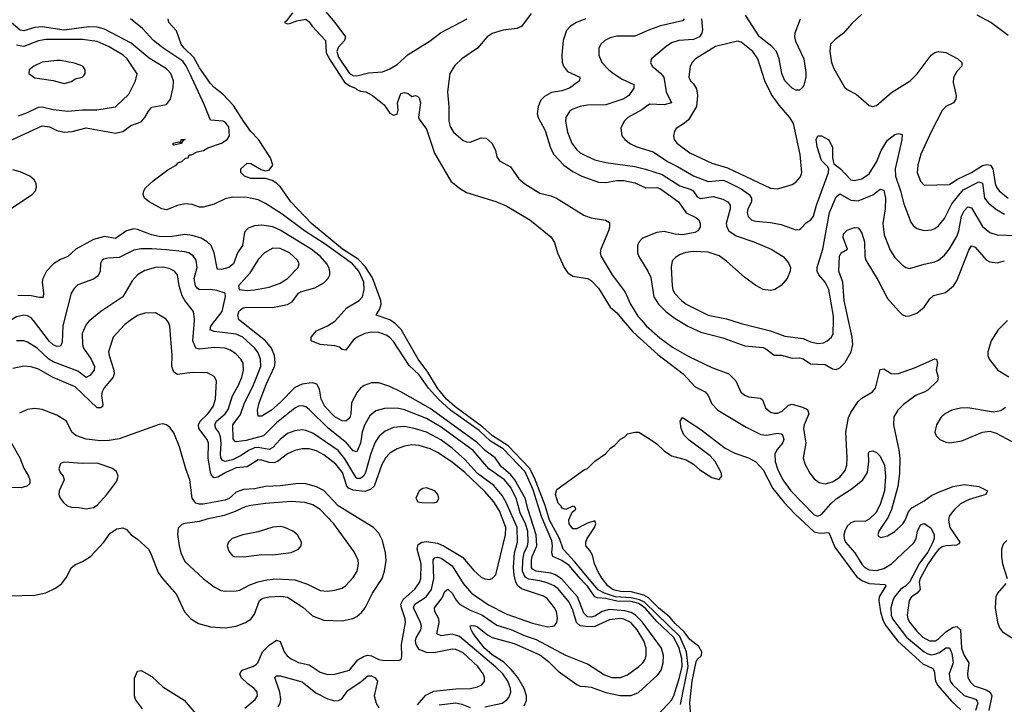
# Model space of a CAD drawing. Header units: inches. Extents: x 1834610 to 2027685, y 642842 to 774116.
# Tile 517 of 632: x 1966907 to 1972289, y 717903 to 721645. Entities that reach past the tile are written whole.
import ezdxf

# ---------------------------------------------------------------- set-up
doc = ezdxf.new("R2010")
doc.units = ezdxf.units.IN
doc.header["$MEASUREMENT"] = 0
for name, color, linetype in [('B9761', 7, 'Continuous'), ('B9762', 7, 'Continuous'), ('B9771', 7, 'Continuous'), ('B9772', 7, 'Continuous')]:
    doc.layers.add(name, color=color, linetype=linetype)

msp = doc.modelspace()

# ---------------------------------------------------------------- linework, layer by layer
at = {"layer": 'B9761', "color": 5}
for points, elevation in [([(1967510.3, 720000), (1967481, 719979), (1967418.6, 719910), (1967393, 719830), (1967395.5, 719810), (1967421.5, 719730), (1967423.1, 719710), (1967417.6, 719690), (1967367.7, 719632.3), (1967357.2, 719610), (1967354.4, 719590), (1967361, 719539), (1967360.2, 719530), (1967350, 719522.6), (1967330, 719523.4), (1967210, 719638.1), (1967090, 719689.9), (1967010, 719734), (1966970, 719747), (1966930, 719750.5), (1966870, 719737.7)], 380), ([(1967288.9, 720000), (1967270, 719978.2), (1967247.8, 719930), (1967250.1, 719870), (1967255.3, 719850), (1967296.8, 719790), (1967314.8, 719750), (1967314.3, 719730), (1967290, 719699.8), (1967270, 719689.8), (1967224, 719724), (1967090, 719774.2), (1967066.9, 719790), (1967002.3, 719850), (1966950, 719881.3), (1966930, 719889.1), (1966890, 719889.1)], 360), ([(1967149.7, 720000), (1967142, 719970), (1967138.1, 719881.9), (1967130, 719860.9), (1967110, 719859.2), (1967090, 719867.9), (1967070, 719885.8), (1966982.1, 720000)], 340), ([(1968137.8, 717882.2), (1968194.7, 717930), (1968207.4, 717950), (1968204.5, 717970), (1968187.8, 717990), (1968154.3, 718014.3), (1968118, 718050), (1968109.7, 718070), (1968116.8, 718083.2), (1968123, 718090), (1968182, 718110), (1968199.2, 718120.8), (1968209.4, 718130.6), (1968233.6, 718190), (1968270, 718226.8), (1968310, 718253.7), (1968330, 718246.3), (1968351.9, 718190), (1968368.1, 718168.1), (1968390, 718150.8), (1968430, 718131.8), (1968490, 718118.4), (1968550, 718079.5), (1968590, 718065.8), (1968630, 718068.2), (1968709.7, 718090), (1968754.8, 718145.2), (1968790, 718166.6), (1968810, 718171.3), (1968830, 718167.6), (1968870, 718147.3), (1968890, 718143.6), (1968977.5, 718142.5), (1968991.2, 718148.8), (1968995.3, 718164.7), (1968993.8, 718230), (1969015.7, 718350), (1969014.1, 718370), (1968993.5, 718430), (1968990.9, 718450), (1969003.6, 718476.4), (1969067.1, 718532.9), (1969091.6, 718568.4), (1969099.3, 718590), (1969102.2, 718670), (1969080.1, 718750), (1969084.1, 718775.9), (1969105.4, 718790), (1969130, 718793.1), (1969190, 718783.4), (1969227.9, 718767.9), (1969326.5, 718706.5), (1969390, 718633.8), (1969430, 718598.5), (1969450, 718588.5), (1969474.3, 718585.7), (1969490, 718590.3), (1969510, 718610.6), (1969562.4, 718830), (1969565, 718870), (1969530, 718959.9), (1969499.2, 719010), (1969450, 719066.2), (1969340.3, 719170), (1969270, 719226.7), (1969190, 719278.9), (1969150, 719299.3), (1969090, 719317.6), (1969050, 719320.4), (1969010, 719314.2), (1968970, 719298.7), (1968930, 719275), (1968908.1, 719251.9), (1968885.7, 719214.3), (1968844.2, 719095.8), (1968823.9, 719076.1), (1968793.1, 719066.9), (1968730, 719074.2), (1968703.9, 719083.9), (1968695, 719095), (1968671.9, 719170), (1968635.7, 719215.7), (1968570, 719266.9), (1968530, 719287.4), (1968490, 719299), (1968450, 719298.9), (1968410, 719289.4), (1968370, 719271.4), (1968315.8, 719230), (1968296.8, 719223.2), (1968270, 719224.7), (1968230, 719237.8), (1968210, 719238.5), (1968150, 719200.2), (1968090, 719194.8), (1968033.4, 719170), (1967990, 719144.3), (1967970, 719141.2), (1967964.3, 719144.3), (1967954.8, 719154.8), (1967950, 719169.7), (1967936.3, 719250), (1967939.5, 719330), (1967930.8, 719350.8), (1967886.5, 719410), (1967884, 719430), (1967893, 719450), (1967934.7, 719490), (1967964.2, 719530), (1967977.9, 719570), (1967983.1, 719670), (1967970, 719695.4), (1967933.9, 719713.9), (1967850, 719715.9), (1967770, 719704.6), (1967750, 719718.5), (1967738.9, 719750), (1967740.9, 719810), (1967727.9, 719970), (1967720.3, 719990), (1967712.6, 720000)], 380), ([(1969080.4, 717899.6), (1969127.5, 717952.5), (1969170, 717974.6), (1969290, 717987.9), (1969371, 717989), (1969410, 717998), (1969432.8, 718010), (1969447.6, 718030), (1969447.2, 718050), (1969439.9, 718070), (1969411, 718110), (1969330, 718184.6), (1969290, 718203.1), (1969270, 718204.9), (1969170, 718184.7), (1969130, 718185.5), (1969090, 718203.2), (1969073.4, 718230), (1969069.9, 718250), (1969074.4, 718265.6), (1969099.4, 718310), (1969102.7, 718330), (1969098.5, 718350), (1969059.7, 718430), (1969066.2, 718450), (1969128.9, 718491.1), (1969157, 718530), (1969169.9, 718590.1), (1969166.8, 718693.2), (1969176, 718704), (1969190, 718707.3), (1969210, 718701), (1969270, 718660.4), (1969330, 718563.7), (1969376.8, 718510), (1969470, 718446.8), (1969570, 718395.8), (1969710, 718346.2), (1969793.5, 718326.5), (1969830, 718331.7), (1969843.5, 718350), (1969846.5, 718373.5), (1969840.2, 718410), (1969830.5, 718430), (1969790, 718480.9), (1969770, 718493.2), (1969650, 718534.3), (1969629.9, 718549.9), (1969618.4, 718570), (1969609.3, 718609.3), (1969606.4, 718650), (1969612.3, 718730), (1969628.3, 718790), (1969626.2, 718870), (1969565.4, 719005.4), (1969543.7, 719043.7), (1969498.3, 719098.3), (1969410, 719164.1), (1969340.1, 719240.1), (1969270, 719302), (1969208, 719348), (1969130.2, 719389.8), (1969070.7, 719409.3), (1969010, 719421.2), (1968950, 719416.7), (1968903.7, 719396.3), (1968871.4, 719368.6), (1968850, 719336.1), (1968825.7, 719274.3), (1968797.3, 719170), (1968787.5, 719152.5), (1968770, 719137.9), (1968750, 719138), (1968743.9, 719143.9), (1968684.2, 719244.2), (1968647.9, 719290), (1968510, 719384), (1968470, 719399.9), (1968450, 719402.7), (1968410, 719398.5), (1968370, 719382.7), (1968330.1, 719350), (1968290, 719306), (1968270, 719295.3), (1968210, 719307.3), (1968190, 719304), (1968156.8, 719290), (1968117.4, 719262.6), (1968070, 719239.1), (1968030, 719229.2), (1968015.5, 719235.5), (1968006.1, 719250), (1968003.7, 719270), (1968008.5, 719330), (1968005.3, 719365.3), (1967994.9, 719390), (1967979.1, 719410), (1967972.9, 719430), (1967982.2, 719450), (1968030.4, 719490), (1968046.3, 719513.7), (1968070.6, 719589.4), (1968104.3, 719650), (1968120.7, 719690), (1968129.9, 719730), (1968128.1, 719768.1), (1968116, 719790), (1968090, 719817), (1968058.4, 719838.4), (1968030, 719849.3), (1967970, 719853.7), (1967890, 719844.3), (1967869.9, 719849.9), (1967853.2, 719890), (1967862.1, 720000)], 360), ([(1970000, 718328), (1969970, 718332.3), (1969950, 718350.6), (1969930, 718417.4), (1969910, 718460.5), (1969850, 718535), (1969828.4, 718550), (1969790, 718566), (1969750, 718577.7), (1969690, 718586.7), (1969670, 718598.7), (1969655.8, 718630), (1969657.4, 718690), (1969663.5, 718730), (1969681.8, 718770), (1969686.1, 718790), (1969685, 718850), (1969671.6, 718890), (1969642.9, 718950), (1969620.3, 719030), (1969590.5, 719090), (1969556.6, 719130), (1969470.4, 719190), (1969385.8, 719290), (1969210, 719417.7), (1969130, 719464.9), (1969010, 719512.7), (1968970, 719521.9), (1968900.2, 719519.8), (1968853.1, 719506.9), (1968820.1, 719479.9), (1968790.8, 719429.2), (1968779.5, 719390), (1968770, 719329.7), (1968750, 719282.5), (1968730, 719289.1), (1968692.8, 719332.8), (1968594.9, 719410), (1968490, 719514.7), (1968470, 719528.5), (1968450, 719533.7), (1968430, 719531.7), (1968410, 719521.1), (1968310, 719440.6), (1968238.8, 719370), (1968145.5, 719345.5), (1968090, 719338.1), (1968082, 719342), (1968074.1, 719354.1), (1968072.5, 719430), (1968113.6, 719486.4), (1968136.4, 719550), (1968180.7, 719639.3), (1968224, 719750), (1968222.3, 719790), (1968210, 719823.5), (1968191.5, 719850), (1968127, 719910), (1968090, 719926.5), (1967970, 719940.5), (1967948.1, 719950), (1967950.7, 719970), (1967974.4, 720000)], 340), ([(1970000, 718391.5), (1969990, 718401.3), (1969955.2, 718490), (1969870, 718587.2), (1969835.7, 718610), (1969810, 718619.6), (1969730, 718630), (1969710, 718640.7), (1969704.9, 718650), (1969704.5, 718690), (1969708.2, 718710), (1969733.6, 718770), (1969730.1, 718830), (1969685.4, 718965.4), (1969670, 719028.8), (1969614.2, 719130), (1969590, 719159.1), (1969540.8, 719200.8), (1969506.4, 719250), (1969450.6, 719290.6), (1969410, 719332.9), (1969150, 719519.5), (1968990, 719610.9), (1968930, 719639.9), (1968870, 719659.2), (1968830, 719659.1), (1968790, 719645.3), (1968770, 719631.6), (1968750.6, 719609.4), (1968721.3, 719550), (1968717.5, 719490), (1968711.8, 719468.2), (1968690, 719449.8), (1968670, 719452.4), (1968630, 719474.6), (1968574.9, 719530), (1968555.2, 719570), (1968546.1, 719626.1), (1968531.8, 719651.8), (1968510, 719659.4), (1968490, 719658.8), (1968450, 719652.6), (1968410, 719634.8), (1968330, 719552.1), (1968282.5, 719510), (1968230, 719478.2), (1968210, 719478.4), (1968206.2, 719510), (1968216.6, 719550), (1968254.1, 719650), (1968298.8, 719750), (1968303.4, 719770), (1968300.1, 719810), (1968284, 719850), (1968249.9, 719890), (1968109.3, 720000)], 320), ([(1970000, 718559.1), (1969969.7, 718589.7), (1969910, 718662.5), (1969870, 718689.5), (1969820.3, 718710), (1969815.1, 718730), (1969819.5, 718770), (1969816, 718796), (1969759, 718930), (1969714.3, 719074.3), (1969670, 719172.7), (1969550, 719298.6), (1969481, 719341), (1969419.1, 719399.1), (1969261.8, 719510), (1969195.3, 719570), (1969142.2, 719630), (1969090, 719703.5), (1969035.1, 719755.1), (1968950, 719885.9), (1968930, 719907.3), (1968910, 719920.4), (1968870, 719935.9), (1968830, 719937.1), (1968793.4, 719930), (1968751, 719910), (1968730, 719892.5), (1968690, 719837.8), (1968670, 719842.7), (1968654.6, 719854.6), (1968630, 719862.8), (1968549.6, 719870), (1968499.6, 719890), (1968499.7, 719910), (1968530, 719944.1), (1968590, 719971.1), (1968630, 719996.6), (1968633, 720000)], 280), ([(1970000, 718611.4), (1969941.6, 718681.6), (1969876.7, 718750), (1969857.7, 718810), (1969803.1, 718910), (1969778.8, 718990), (1969721.6, 719141.6), (1969692.9, 719192.9), (1969576.1, 719316.1), (1969491.6, 719370), (1969438.1, 719418.1), (1969285.9, 719530), (1969240.5, 719570), (1969191, 719630), (1969138, 719718), (1969085.1, 719790), (1968991.8, 719951.8), (1968961.6, 719981.6), (1968935.3, 720000)], 260), ([(1966850, 718496.1), (1966990, 718500.2), (1967050, 718513.1), (1967101.8, 718538.2), (1967136.8, 718563.2), (1967162.5, 718597.5), (1967190, 718650.5), (1967212.2, 718667.8), (1967250, 718683.2), (1967293.5, 718710), (1967367.2, 718790), (1967401.2, 718838.8), (1967437.9, 718862.1), (1967470, 718867.9), (1967490, 718858.7), (1967516.5, 718830), (1967550, 718806), (1967610.2, 718750), (1967622.2, 718730), (1967664.1, 718624.1), (1967687.9, 718590), (1967763.2, 718503.2), (1967808, 718408), (1967842, 718370), (1967884.4, 718344.4), (1967950, 718326), (1968030, 718320.2), (1968090, 718329.4), (1968142, 718350), (1968170, 718368.5), (1968190, 718395.2), (1968217, 718470), (1968236.7, 718483.3), (1968270.3, 718489.7), (1968333.6, 718493.6), (1968370, 718488.6), (1968454.8, 718434.8), (1968506.9, 718386.9), (1968570, 718362.5), (1968670, 718359), (1968728.1, 718371.9), (1968750, 718382.3), (1968775.6, 718404.4), (1968796, 718430), (1968835.2, 718510), (1968888, 718590), (1968901.7, 718630), (1968909.2, 718689.2), (1968906.6, 718730), (1968890, 718797.6), (1968870, 718839.1), (1968841, 718870), (1968647.5, 718987.5), (1968570, 719070.9), (1968530, 719091.4), (1968470, 719107.9), (1968430, 719110.4), (1968330, 719096.3), (1968250, 719093.8), (1968190, 719081.4), (1968130, 719076.6), (1968090, 719062.9), (1968051.7, 719028.3), (1968030, 719018.1), (1967910, 718996.7), (1967890, 718996), (1967870, 719002.5), (1967849.5, 719030), (1967837.4, 719130), (1967814.3, 719190), (1967780.5, 719310), (1967750, 719387.1), (1967730, 719414.5), (1967710, 719430.9), (1967690, 719435.5), (1967670, 719431.6), (1967450, 719353.2), (1967395.6, 719344.4), (1967350, 719342.5), (1967270, 719352.1), (1967213, 719373), (1967191, 719391), (1967162.8, 719450), (1967110, 719482.8), (1967030, 719513.9), (1966990, 719519), (1966950, 719513.7), (1966905.9, 719494.1)], 420), ([(1966861.6, 719330), (1966907, 719250), (1966930, 719194), (1966955.3, 719150), (1966962, 719130), (1966961.4, 719110), (1966945.7, 719094.3), (1966914.8, 719085.2), (1966810, 719088.4)], 420), ([(1970000, 718887.7), (1969950, 718862.7), (1969930, 718862.7), (1969910, 718888.7), (1969909.2, 718910.8), (1969927.3, 718952.7), (1969946, 718970), (1969942, 718982), (1969930, 718986), (1969892, 718968), (1969870, 718975.3), (1969866.2, 718986.2), (1969850, 719002.7), (1969836, 719050), (1969843.2, 719076.8), (1969994.6, 719185.4), (1970000, 719187.7)], 240), ([(1969450, 717888.5), (1969543.5, 717910), (1969570, 717927.9), (1969579.7, 717940.3), (1969590.9, 717970), (1969589.9, 717990), (1969575.8, 718030), (1969546.9, 718070), (1969510, 718105.6), (1969310, 718273.5), (1969270, 718286.5), (1969210, 718278.1), (1969187.7, 718287.7), (1969199.5, 718350), (1969198.1, 718370), (1969176.3, 718410), (1969173.3, 718430), (1969215.4, 718484.6), (1969230, 718519), (1969247.8, 718532.2), (1969270, 718510.2), (1969292, 718472), (1969311.1, 718451.1), (1969370, 718418.4), (1969432.2, 718392.2), (1969515.5, 718335.5), (1969591.1, 718311.1), (1969670, 718276.5), (1969730, 718256.4), (1969890, 718170.8), (1970000, 718128.4)], 340), ([(1969665.1, 717894.9), (1969677, 717923), (1969676.6, 717950), (1969664.1, 717990), (1969630, 718049), (1969593.4, 718093.4), (1969552.7, 718132.7), (1969490, 718173.2), (1969447, 718210), (1969386.1, 718290), (1969374.5, 718310), (1969370, 718331.5), (1969390, 718333.6), (1969410, 718325.8), (1969463.2, 718283.2), (1969490, 718268), (1969610, 718235.3), (1969750, 718172.9), (1969796.5, 718136.5), (1969850, 718083.6), (1969951.4, 718011.4), (1969970, 718003), (1970000, 717999.6)], 320), ([(1967578.8, 717878.9), (1967539.8, 717930), (1967534, 717950), (1967533.7, 718046.3), (1967550, 718084.9), (1967570, 718087), (1967630, 718055.9), (1967690, 717998), (1967806.5, 717926.5), (1967870, 717850.6)], 380), ([(1968320.2, 717890), (1968330.9, 717910), (1968333.9, 717930), (1968327.9, 717970), (1968301.1, 718050), (1968310, 718059.5), (1968330, 718059), (1968450, 718026), (1968525.4, 717965.4), (1968590, 717932.3), (1968630, 717921.4), (1968650, 717923.2), (1968666.8, 717933.1), (1968701.1, 717978.9), (1968772.7, 718027.3), (1968810, 718059), (1968830, 718058.1), (1968850, 718047.1), (1968862.5, 718030), (1968845.1, 717950), (1968854.5, 717910), (1968870, 717883.2)], 360), ([(1969199, 717901), (1969290, 717910.4), (1969324.1, 717904.1), (1969370, 717886)], 340)]:
    msp.add_lwpolyline(points, dxfattribs=dict(at, elevation=elevation))
for points, elevation in [([(1967150, 719226), (1967130, 719219), (1967120.5, 719190), (1967128, 719170), (1967144.9, 719150), (1967150.5, 719130), (1967122, 719070), (1967120.4, 719050), (1967128.2, 719030), (1967145.8, 719005.8), (1967167.1, 718987.1), (1967190, 718980.5), (1967230, 718979.3), (1967270, 718972), (1967310, 718979), (1967330, 718991.7), (1967382.6, 719050), (1967437.7, 719122.3), (1967445.1, 719150), (1967436.1, 719176.1), (1967410, 719194.3), (1967330, 719221), (1967250, 719219.8)], 440), ([(1969130, 719086.2), (1969110, 719082.7), (1969090.4, 719070), (1969072.7, 719030), (1969082.8, 719010), (1969105.1, 719005.1), (1969170, 719004.6), (1969189.6, 719010.4), (1969198.4, 719030), (1969192.8, 719050), (1969176.9, 719070)], 420), ([(1968390, 719011.9), (1968250, 719001), (1968170, 718989.9), (1968138.4, 718981.6), (1968084.1, 718955.9), (1968024.3, 718935.7), (1967930, 718915.4), (1967890, 718902.1), (1967808.7, 718891.3), (1967793.7, 718886.3), (1967773.7, 718866.3), (1967768.9, 718831.1), (1967778.2, 718770), (1967788.4, 718730), (1967810, 718684.2), (1967910, 718591.1), (1967970, 718544.6), (1968005.9, 718525.9), (1968030, 718521.2), (1968090, 718522.3), (1968110, 718527.3), (1968164.5, 718555.5), (1968210, 718572), (1968257.1, 718582.9), (1968310, 718587.9), (1968410, 718582.7), (1968479.3, 718559.3), (1968550, 718525.2), (1968590, 718521.1), (1968630, 718526.2), (1968670, 718538.3), (1968687.6, 718550), (1968730, 718595.3), (1968750.8, 718630), (1968758.8, 718670), (1968756.5, 718690), (1968735.6, 718735.6), (1968624, 718890), (1968550, 718967.9), (1968510, 718993.5), (1968465.9, 719005.9)], 440), ([(1968330, 718874.6), (1968290, 718871.6), (1968210, 718844.8), (1968126.8, 718830), (1968068.4, 718810), (1968048.4, 718790), (1968040.3, 718770), (1968050, 718739.1), (1968070, 718714.4), (1968078.8, 718710), (1968130, 718708.1), (1968230, 718721.6), (1968290, 718719.2), (1968390, 718732.2), (1968430, 718750.7), (1968444.5, 718770), (1968447, 718790), (1968425.1, 718830), (1968399.6, 718850), (1968356, 718870)], 460)]:
    msp.add_lwpolyline(points, close=True, dxfattribs=dict(at, elevation=elevation))
at = {"layer": 'B9762', "color": 5}
for points, elevation in [([(1968397.3, 721682.7), (1968363.6, 721636.4), (1968354, 721630), (1968370, 721622), (1968383.6, 721623.6), (1968421.2, 721638.8), (1968470, 721646.8), (1968490, 721633.4), (1968505.5, 721610), (1968577.8, 721530), (1968582.9, 721462.9), (1968603.3, 721423.2), (1968682.4, 721302.4), (1968710, 721282.5), (1968743, 721270), (1968750, 721263), (1968770, 721254), (1968798, 721250), (1968835.5, 721230), (1968899.9, 721179.9), (1968930, 721133.4), (1968950, 721122), (1968970.9, 721129.1), (1968975.6, 721150), (1968971.5, 721190), (1968990, 721241), (1969010, 721246.8), (1969030, 721240.7), (1969050, 721224.9), (1969070, 721230.8), (1969084, 721224), (1969090, 721218), (1969097, 721190), (1969087.3, 721112.7), (1969090, 721101), (1969130, 721045.7), (1969174.9, 720914.9), (1969262.6, 720762.6), (1969310, 720723.1), (1969350, 720699.5), (1969510, 720650.3), (1969570, 720624.9), (1969694.9, 720550), (1969810, 720457.3), (1969830, 720426), (1969846.4, 720370), (1969883.1, 720290), (1969902, 720262), (1969930, 720243.1), (1970000, 720231.9)], 260), ([(1968570, 721700.5), (1968629.5, 721629.5), (1968686.9, 721550), (1968682.5, 721530), (1968647.2, 721492.8), (1968639.9, 721470), (1968650, 721439.7), (1968710, 721350.1), (1968730, 721338.8), (1968750, 721338.5), (1968813.6, 721353.6), (1968890, 721360.4), (1968930, 721375.4), (1968970, 721399.8), (1969030, 721455), (1969150, 721528.2), (1969207.9, 721572.1), (1969353.3, 721650)], 280), ([(1966770, 720946.9), (1967030, 721065), (1967070, 721058.8), (1967110, 721038.7), (1967150, 721030.7), (1967194.1, 721034.1), (1967270, 721053.9), (1967430, 721024.3), (1967470, 721033.7), (1967514.2, 721065.8), (1967570, 721086.2), (1967590, 721109.1), (1967610, 721144.7), (1967630, 721166), (1967710, 721180.3), (1967730.7, 721210), (1967746.1, 721273.9), (1967746.9, 721310), (1967733.7, 721350), (1967710, 721375.2), (1967615, 721435), (1967517, 721516.9), (1967370, 721592.4), (1967330, 721603.4), (1967284.6, 721604.6), (1967150, 721587.9), (1967030, 721605.9), (1966990, 721602), (1966930, 721583.1), (1966910, 721587.1), (1966850, 721638.9)], 320), ([(1968633, 720000), (1968694.3, 720070), (1968762.2, 720110), (1968781.2, 720130), (1968790.3, 720169.7), (1968787.5, 720210), (1968760.5, 720270), (1968726.6, 720310), (1968577.2, 720417.2), (1968463.4, 720490), (1968341.9, 720581.9), (1968250, 720640.7), (1968210, 720660.8), (1968150, 720672.1), (1968070, 720675.1), (1968030, 720666.4), (1967970, 720635.8), (1967910, 720619.9), (1967890, 720619.2), (1967850, 720634.7), (1967810, 720638.4), (1967770, 720629), (1967710, 720605.3), (1967684.5, 720610), (1967614, 720650), (1967588.9, 720670), (1967581.6, 720690), (1967585.8, 720710), (1967595.2, 720724.8), (1967636.1, 720763.9), (1967716.6, 720823.4), (1967761.2, 720850), (1967775.3, 720864.7), (1967793.2, 720870), (1967813, 720887), (1967828, 720890), (1967834, 720906), (1967846, 720906), (1967877.2, 720922.8), (1967912.3, 720930), (1967935.3, 720944.7), (1968009.4, 720970), (1968041, 720990), (1968054.3, 721010), (1968050, 721059.6), (1968030, 721083.9), (1968018.4, 721090), (1967950, 721095.4), (1967917.2, 721177.2), (1967836, 721350), (1967814.6, 721394.6), (1967798.1, 721418.1), (1967689.9, 721490), (1967639.1, 721530), (1967577.3, 721597.3), (1967512.3, 721650)], 280), ([(1968935.3, 720000), (1968930, 720003.7), (1968854.5, 720030), (1968876, 720064), (1968882.3, 720090), (1968880.1, 720110), (1968834.5, 720234.4), (1968796.1, 720296.1), (1968756.3, 720336.3), (1968671.1, 720390), (1968501.2, 720530), (1968389.6, 720650), (1968330, 720733.2), (1968311.4, 720751.4), (1968286.6, 720766.6), (1968250, 720777), (1968170, 720775.8), (1968135.1, 720790), (1968116, 720810), (1968116, 720830), (1968150, 720860.5), (1968170, 720858.4), (1968226.6, 720826.6), (1968250, 720818.4), (1968270, 720823), (1968289.6, 720850), (1968277.6, 720890), (1968213, 720990), (1968170, 721033.3), (1968130, 721089.7), (1968076, 721176), (1968017.2, 721237.2), (1967970, 721274), (1967950, 721295.6), (1967890, 721381.3), (1967858.8, 721438.8), (1967804, 721490), (1967789.7, 721510), (1967763.1, 721583.1), (1967722, 721630), (1967718, 721650)], 260), ([(1969701.8, 721678.2), (1969650, 721608.2), (1969623.7, 721596.3), (1969550, 721586.5), (1969490, 721569.9), (1969462.5, 721550), (1969410, 721489.8), (1969323.6, 721430), (1969286.2, 721393.8), (1969258.8, 721350), (1969244.6, 721250), (1969253.1, 721170), (1969252.8, 721090), (1969260.5, 721060.5), (1969278.3, 721030), (1969330, 720985.2), (1969350, 720976.5), (1969370, 720974.9), (1969430, 720998.3), (1969456.7, 720996.7), (1969490, 720968), (1969506.9, 720930), (1969515.8, 720895.8), (1969530, 720874), (1969590, 720839.6), (1969635.5, 720775.5), (1969667.3, 720747.3), (1969750, 720696.8), (1969810, 720682.3), (1969840.7, 720670), (1969990, 720576.4), (1970000, 720572.7)], 280), ([(1970000, 721650.1), (1969950.3, 721630), (1969917.6, 721610), (1969895.4, 721584.6), (1969877.6, 721530), (1969870.2, 721450.2), (1969872.9, 721412.9), (1969880.2, 721390), (1969902, 721362), (1969968, 721330), (1969966.7, 721310), (1969912.6, 721270), (1969870, 721256.4), (1969813.2, 721246.8), (1969775, 721225), (1969755.6, 721204.4), (1969740.2, 721170), (1969735.3, 721130), (1969740.1, 721110), (1969779, 721039), (1969805.9, 720950), (1969825.1, 720910), (1969880.5, 720850), (1969930, 720815.5), (1969979.6, 720790), (1970000, 720782.6)], 320), ([(1966900.4, 721119.6), (1966950, 721136.6), (1967010, 721166.2), (1967030, 721167.7), (1967090, 721153.4), (1967170, 721144.5), (1967250, 721152.5), (1967328.9, 721151.1), (1967430, 721167.9), (1967502.5, 721237.5), (1967539.9, 721310), (1967548.8, 721348.8), (1967494, 721430), (1967473, 721450), (1967395.9, 721495.9), (1967330, 721525.5), (1967250, 721535.7), (1967050, 721536), (1967010, 721528.5), (1966930, 721498.9), (1966890, 721505.2)], 340), ([(1970000, 721175.2), (1969970, 721170.6), (1969930, 721156.1), (1969914.3, 721145.7), (1969892.4, 721110), (1969890.2, 721089.8), (1969900.5, 721030), (1969925.5, 720970), (1969950, 720934.4), (1969970, 720917.7), (1970000, 720903.1)], 340), ([(1966614.9, 720450), (1966974.5, 720690), (1966992.5, 720710), (1966998.5, 720730), (1966996.8, 720750), (1966986.4, 720770), (1966962.2, 720790), (1966910, 720813.7), (1966870, 720823.6)], 320), ([(1968109.3, 720000), (1968104.1, 720004.1), (1968099.4, 720030), (1968106.6, 720053.4), (1968128.3, 720070), (1968147.1, 720072.9), (1968288.9, 720071.1), (1968370, 720087.3), (1968396.5, 720103.5), (1968429.9, 720150), (1968442.3, 720157.7), (1968520.7, 720179.3), (1968570, 720206.3), (1968591.7, 720228.3), (1968601.6, 720250), (1968602.6, 720270), (1968596.6, 720290), (1968585.5, 720310), (1968551.6, 720350), (1968499.2, 720390), (1968330, 720493.4), (1968290, 720512.1), (1968230, 720522.2), (1968190, 720517.9), (1968155.4, 720504.6), (1968135.9, 720484.1), (1968124.7, 720410), (1968097.5, 720370), (1968074.6, 720310), (1968050, 720289.9), (1968010, 720278.4), (1967990, 720281.3), (1967986.3, 720286.3), (1967970, 720371.3), (1967952.7, 720410), (1967931.9, 720430), (1967898.4, 720450), (1967850, 720465.7), (1967810, 720470.9), (1967730, 720457.4), (1967670, 720459.1), (1967628.1, 720468.1), (1967550, 720498), (1967530, 720501.6), (1967490, 720489.9), (1967430, 720448.9), (1967370, 720460.4), (1967310, 720443.4), (1967213.5, 720390), (1967170.1, 720349.9), (1967130, 720334.7), (1967092.4, 720310), (1967053.7, 720270), (1967034.1, 720230), (1967029.5, 720210), (1967037.5, 720150), (1967034.2, 720125.8), (1967014.4, 720125.6), (1966970, 720135.6), (1966897.4, 720137.4)], 320), ([(1967974.4, 720000), (1968013.8, 720050), (1968031.7, 720131.7), (1968029.8, 720149.8), (1967985.2, 720165.2), (1967950, 720169.4), (1967890, 720167.8), (1967876.7, 720176.7), (1967868.1, 720190), (1967860.5, 720230), (1967876.2, 720290), (1967871.1, 720330), (1967854.8, 720354.8), (1967829.9, 720369.9), (1967810, 720375.8), (1967710, 720387.1), (1967630, 720393), (1967568.1, 720391.9), (1967530, 720385.6), (1967450, 720344.5), (1967390, 720341.4), (1967365, 720335), (1967357, 720330), (1967348.2, 720311.8), (1967347.2, 720270), (1967335, 720245), (1967310, 720226.6), (1967225.3, 720194.7), (1967204.3, 720175.7), (1967188.2, 720150), (1967149.7, 720000)], 340), ([(1967862.1, 720000), (1967862.9, 720010), (1967857, 720050), (1967809.5, 720109.5), (1967795.3, 720135.3), (1967779.3, 720190), (1967768.9, 720250), (1967753.5, 720270), (1967724.3, 720284.3), (1967690, 720291.2), (1967650, 720289.8), (1967590, 720273), (1967550, 720250.8), (1967522.5, 720217.5), (1967470, 720129.8), (1967350, 720049.8), (1967290, 720001.2), (1967288.9, 720000)], 360), ([(1966982.1, 720000), (1966970, 720015.8), (1966950, 720026.6), (1966930, 720029.3), (1966890, 720021.2), (1966857.3, 720000)], 340), ([(1967712.6, 720000), (1967707.1, 720007.1), (1967650, 720043.1), (1967590, 720039.9), (1967550, 720028.4), (1967510.3, 720000)], 380)]:
    msp.add_lwpolyline(points, dxfattribs=dict(at, elevation=elevation))
for points, elevation in [([(1967130, 721422), (1967110, 721421.3), (1967030, 721412.1), (1966984, 721390), (1966959.1, 721370), (1966956.3, 721350), (1966990, 721327.2), (1967090, 721311.8), (1967150, 721296.2), (1967190, 721306.3), (1967210, 721320.5), (1967248, 721330), (1967258.6, 721341.4), (1967264, 721350), (1967264, 721370), (1967251.4, 721391.4), (1967206.6, 721406.6)], 360), ([(1967750, 720958), (1967744, 720964), (1967745.2, 720970), (1967752.3, 720972.3), (1967776.9, 720976.9), (1967787.3, 720972.7), (1967789, 720990), (1967812, 720990), (1967798, 720982), (1967790, 720968)], 280), ([(1968290, 720395.5), (1968244.2, 720370), (1968210, 720334.3), (1968163.4, 720256.6), (1968103.7, 720190), (1968106.8, 720170), (1968150, 720165.2), (1968190, 720168.8), (1968270, 720182.7), (1968330, 720204), (1968370, 720229.3), (1968428.3, 720290), (1968434, 720310), (1968425.1, 720330), (1968380.9, 720370), (1968330, 720393.2)], 340)]:
    msp.add_lwpolyline(points, close=True, dxfattribs=dict(at, elevation=elevation))
at = {"layer": 'B9771', "color": 5}
for points, elevation in [([(1970206.1, 720000), (1970259, 719939), (1970394.5, 719814.5), (1970533.8, 719710), (1970598.5, 719638.5), (1970654.3, 719610), (1970669.2, 719590), (1970690, 719545.2), (1970722.4, 719510), (1970878.4, 719418.4), (1970957.9, 719377.9), (1970990, 719373.1), (1971050, 719384), (1971070, 719381.3), (1971076.1, 719376.1), (1971083.8, 719350), (1971076.1, 719330), (1971046, 719294), (1971035.2, 719270), (1971036.2, 719230), (1971049.3, 719190), (1971078, 719130), (1971121.8, 719070), (1971250, 718938.4), (1971270, 718931.4), (1971290, 718940.8), (1971340.6, 718999.4), (1971370, 719026.3), (1971457.9, 719082.1), (1971515.7, 719130), (1971540.3, 719170), (1971547.7, 719230), (1971546, 719274), (1971550, 719284.7), (1971570, 719287.7), (1971590, 719279.3), (1971610, 719259.3), (1971634.1, 719210), (1971639.8, 719150), (1971634.1, 719070), (1971610, 718995.2), (1971585.9, 718950), (1971550, 718914.1), (1971530, 718904.6), (1971470, 718902.3), (1971450, 718894.8), (1971430, 718875.7), (1971416.6, 718850), (1971412, 718830), (1971413.3, 718810), (1971421.2, 718790), (1971472.4, 718730), (1971510, 718669.4), (1971527.1, 718650), (1971550, 718638.8), (1971590, 718635.2), (1971630, 718646), (1971671.4, 718670), (1971794.4, 718785.6), (1971806.7, 718810), (1971813.9, 718850), (1971830, 718883.2), (1971850, 718892), (1971887, 718867), (1971905.9, 718830), (1971905.9, 718810), (1971898.6, 718790), (1971870, 718733.8), (1971825.7, 718674.3), (1971770, 718570.8), (1971750.1, 718550), (1971720.7, 718530), (1971688.8, 718490), (1971678.8, 718470), (1971669.4, 718430), (1971670.8, 718390), (1971678.2, 718370), (1971754, 718270), (1971850, 718190.1), (1971870, 718178.8), (1971890, 718174), (1971910, 718176.2), (1971934.6, 718185.4), (1971970, 718211.2), (1971990, 718212.4), (1972001.2, 718181.2), (1972009.6, 718130.3), (1971988, 718070), (1971993, 718030), (1972007.5, 718010), (1972070, 717950.5), (1972130.6, 717930.6), (1972139.7, 717919.7), (1972143.9, 717910), (1972131.7, 717870)], 260), ([(1970307, 720000), (1970331.7, 719971.7), (1970406.1, 719906.1), (1970475.1, 719855.1), (1970564, 719804), (1970690, 719744.2), (1970782.3, 719710), (1970821.8, 719670), (1970849.1, 719609.1), (1970870, 719592.8), (1970890, 719584.1), (1970956.5, 719576.5), (1970967.1, 719567.1), (1970982.9, 719522.9), (1971010, 719499), (1971030, 719493.5), (1971050, 719494.4), (1971074.2, 719505.7), (1971110, 719538.5), (1971130, 719543.5), (1971186.6, 719526.6), (1971213.7, 719513.7), (1971219.8, 719490), (1971195.3, 719430), (1971191.6, 719410), (1971203.6, 719330), (1971189.2, 719249.2), (1971197.8, 719217.8), (1971226.6, 719166.6), (1971250, 719135.8), (1971276, 719116), (1971310, 719108.4), (1971350, 719118.6), (1971390, 719144.6), (1971419.2, 719180.8), (1971428.7, 719210), (1971430.4, 719249.6), (1971422.6, 719390), (1971437.1, 719470), (1971450, 719498.7), (1971490, 719558.5), (1971510, 719576), (1971568.7, 719610), (1971584.8, 719630), (1971610, 719732), (1971630, 719737.3), (1971670, 719711.7), (1971690, 719708.5), (1971710, 719711.7), (1971798.2, 719741.8), (1971910, 719791.8), (1971918, 719790), (1971923.8, 719770), (1971915.6, 719730), (1971927.6, 719690), (1971922.8, 719670), (1971870, 719620.6), (1971850, 719608.3), (1971807.3, 719592.7), (1971737.7, 719542.3), (1971706.2, 719510), (1971685.7, 719474.3), (1971683.2, 719430), (1971712.5, 719292.5), (1971717, 719250), (1971715.7, 719164.3), (1971707.5, 719092.5), (1971673.1, 718966.9), (1971653.6, 718926.4), (1971603.6, 718850), (1971598, 718830), (1971601.7, 718821.7), (1971614.4, 718814.4), (1971650, 718824), (1971690, 718846.7), (1971735, 718890), (1971747.8, 718910), (1971764.8, 718955.2), (1971783, 718977), (1971850, 719015.1), (1971890, 719044.3), (1971930, 719063), (1972010, 719093.2), (1972070, 719104), (1972150, 719093.7), (1972196.3, 719070), (1972187.3, 719050), (1972096.8, 719023.2), (1972050, 718998.9), (1972014.2, 718965.8), (1971988, 718932), (1971982.9, 718910), (1971990.6, 718870), (1972045, 718790), (1972040, 718780), (1972028, 718772), (1971970.4, 718769.7), (1971950, 718764.1), (1971930, 718749.5), (1971910, 718724.2), (1971872.7, 718670), (1971828.7, 718590), (1971824.2, 718570), (1971828.6, 718530), (1971812.2, 718510), (1971780.7, 718490), (1971769.7, 718470.3), (1971757.1, 718390), (1971761.7, 718370), (1971773.3, 718350), (1971810, 718302.7), (1971842.7, 718270), (1971879.5, 718250), (1971912.2, 718250), (1971930, 718261.1), (1971970, 718299.9), (1972010, 718324.6), (1972030, 718327.9), (1972048.9, 718310), (1972054.3, 718210), (1972069.3, 718170), (1972094.9, 718130), (1972087.5, 718070), (1972090.1, 718050), (1972104.2, 718024.2), (1972124.3, 718004.3), (1972190, 717982.4), (1972212, 717970), (1972221.2, 717950), (1972203.6, 717870)], 280), ([(1970508.5, 720000), (1970558.6, 719970), (1970630, 719936.6), (1970750, 719905.3), (1970870, 719862.2), (1970970, 719853.5), (1970986.2, 719846.2), (1971030, 719811.9), (1971070.5, 719810.5), (1971130, 719794), (1971170, 719795.8), (1971190, 719790.7), (1971230, 719763.2), (1971310, 719760.4), (1971350, 719737.1), (1971370, 719732.1), (1971390, 719741.1), (1971416.3, 719770), (1971451.2, 719828.8), (1971460.9, 719870), (1971456.6, 719910), (1971436.9, 720000)], 320), ([(1970799.1, 720000), (1970850, 719983.5), (1971010, 719944.8), (1971090, 719914.1), (1971190, 719902.3), (1971230, 719883.1), (1971270, 719874), (1971301, 719879), (1971321.3, 719890), (1971343.5, 719910), (1971353.6, 719930), (1971354.7, 720000)], 340), ([(1972306.5, 720000), (1972254.9, 719950), (1972217.4, 719890), (1972199.5, 719830), (1972199.4, 719810), (1972207, 719790), (1972253.8, 719730), (1972312.8, 719692.8)], 320), ([(1972295, 719524.9), (1972270, 719506.6), (1972230, 719499.7), (1972090, 719523.1), (1972050, 719521.5), (1972002.4, 719510), (1971964.2, 719490), (1971941.5, 719470), (1971918, 719430), (1971909.1, 719390), (1971916, 719370), (1971936.4, 719350), (1971970, 719334.9), (1971990, 719332.4), (1972056.9, 719343.1), (1972170, 719390.3), (1972210, 719396.4), (1972244.9, 719384.9), (1972330, 719339.6)], 320), ([(1970000, 719187.7), (1970010, 719192), (1970050, 719232), (1970108.4, 719271.6), (1970136.4, 719303.6), (1970160.4, 719319.6), (1970190, 719352), (1970214.6, 719365.4), (1970230, 719382), (1970269.4, 719390.6), (1970291, 719390), (1970350, 719354), (1970390, 719325.7), (1970430, 719287.4), (1970470, 719261.7), (1970550, 719238.3), (1970590, 719214.7), (1970624.5, 719184.5), (1970690, 719142.7), (1970730, 719131), (1970745.2, 719150), (1970742, 719170), (1970708.6, 719230), (1970680.5, 719260.5), (1970565.9, 719345.9), (1970536.6, 719376.6), (1970522, 719410), (1970517.2, 719450), (1970530, 719471), (1970630, 719404.2), (1970762.3, 719302.3), (1970815.8, 719275.8), (1970890.4, 719250), (1970930, 719228.1), (1970970, 719184.2), (1971023.1, 719083.1), (1971085.4, 719005.4), (1971143.7, 718943.7), (1971250, 718845.7), (1971281.7, 718838.3), (1971330, 718841.1), (1971362.2, 718762.2), (1971481.2, 718601.2), (1971510, 718579.5), (1971550, 718563.3), (1971637.3, 718557.3), (1971641.3, 718550), (1971604.7, 718490), (1971602.1, 718470), (1971611.9, 718408.1), (1971624.6, 718364.6), (1971637.8, 718337.8), (1971707.6, 718247.6), (1971843.4, 718123.4), (1971899, 718099), (1971906.3, 718086.3), (1971913, 718030), (1971925.7, 718005.7), (1972000.5, 717920.6), (1972052.1, 717872.1)], 240), ([(1970578.3, 717790), (1970570.3, 717910.3), (1970582.4, 718030), (1970604.9, 718135.1), (1970610, 718148), (1970634, 718170), (1970635.9, 718190), (1970618.3, 718218.3), (1970570, 718257.4), (1970539.3, 718299.3), (1970490, 718344.3), (1970459.8, 718379.8), (1970398.8, 718430), (1970344.6, 718484.6), (1970318.8, 718498.8), (1970250, 718517.1), (1970190, 718519.9), (1970151.1, 718528.9), (1970122, 718550), (1970089.9, 718590), (1970070, 718623.6), (1970049.6, 718670.4), (1970038, 718718), (1970024, 718744), (1970002, 718770), (1970002, 718790), (1970009, 718810), (1970048.7, 718870), (1970055.3, 718890), (1970050, 718906), (1970010, 718892.7), (1970000, 718887.7)], 240), ([(1972302.3, 718797.7), (1972282, 718778), (1972273.2, 718750), (1972272.6, 718710), (1972278.3, 718670), (1972305.1, 718590)], 320), ([(1970518.6, 717901.4), (1970560.1, 718110), (1970551.9, 718190), (1970514.4, 718274.4), (1970321.8, 718461.8), (1970294.4, 718474.4), (1970250, 718485.7), (1970164.3, 718490), (1970103.9, 718510), (1970068.8, 718528.8), (1970000, 718611.4)], 260), ([(1972296.6, 718563.4), (1972251.9, 718510), (1972242.5, 718490), (1972239, 718430), (1972251.7, 718351.7), (1972261.7, 718321.7), (1972278.4, 718298.4), (1972376.5, 718236.5)], 320), ([(1970379.3, 717830), (1970453.1, 717906.9), (1970470, 717926.3), (1970481.8, 717950), (1970513.8, 718050), (1970527.3, 718110), (1970526.2, 718153.8), (1970510, 718215.3), (1970480.7, 718270), (1970390, 718355.2), (1970330, 718424.9), (1970310, 718441.5), (1970290, 718453.1), (1970250, 718464.5), (1970170, 718467.4), (1970110, 718481.9), (1970065.4, 718485.4), (1970051.3, 718491.3), (1970010, 718549), (1970000, 718559.1)], 280), ([(1970000, 717999.6), (1970030, 717996.1), (1970110, 717967.1), (1970189.4, 717950.6), (1970250, 717951.2), (1970290, 717968.4), (1970395.2, 718064.8), (1970413, 718090), (1970424.7, 718130), (1970425.1, 718170), (1970414.4, 718210), (1970310, 718352.9), (1970273.6, 718390), (1970250, 718405.5), (1970214.4, 718414.4), (1970130, 718420.3), (1970090, 718411.1), (1970050, 718384.9), (1970030, 718378.9), (1970010, 718381.6), (1970000, 718391.5)], 320), ([(1970000, 718128.4), (1970010, 718124.6), (1970103.2, 718063.2), (1970143, 718050), (1970190, 718049), (1970230, 718064.8), (1970291.6, 718110), (1970312.2, 718130), (1970324.9, 718150), (1970331.7, 718170), (1970331.3, 718210), (1970317.9, 718250), (1970282.8, 718310), (1970247.6, 718350), (1970210, 718368.5), (1970190, 718371.9), (1970130, 718365.1), (1970050, 718328.8), (1970010, 718326.5), (1970000, 718328)], 340)]:
    msp.add_lwpolyline(points, dxfattribs=dict(at, elevation=elevation))
at = {"layer": 'B9772', "color": 5}
for points, elevation in [([(1970539.8, 721650), (1970530, 721639), (1970410, 721610.5), (1970350.3, 721590), (1970270, 721554.5), (1970170, 721554.4), (1970134.3, 721545.7), (1970104.9, 721530), (1970083.1, 721510), (1970072.9, 721487.1), (1970072.8, 721450), (1970089.2, 721410), (1970126.9, 721370), (1970152.6, 721350), (1970200.4, 721320.4), (1970263.6, 721290), (1970263.5, 721270), (1970236.8, 721230), (1970208.8, 721211.2), (1970110, 721179), (1970010, 721176.8), (1970000, 721175.2)], 340), ([(1970634.2, 721650), (1970638.8, 721590), (1970636.3, 721570), (1970623.5, 721550), (1970590, 721537), (1970510, 721531), (1970470, 721517.9), (1970441.3, 721498.7), (1970360.9, 721430), (1970355.3, 721410), (1970364.9, 721390), (1970410, 721353.1), (1970427.4, 721330), (1970440.1, 721250), (1970470.3, 721190), (1970430, 721179.4), (1970350, 721182.4), (1970308.1, 721151.9), (1970231.5, 721110), (1970211.5, 721090), (1970192.5, 721052.5), (1970198.9, 721010), (1970214.9, 720990), (1970245.8, 720965.8), (1970279.3, 720950), (1970370, 720922.6), (1970448.6, 720870), (1970503, 720843), (1970590, 720790.6), (1970670, 720760.7), (1970750, 720766.7), (1970770, 720760.9), (1970850, 720720.9), (1970894.1, 720690), (1970906.6, 720670), (1970906.2, 720650), (1970887.3, 720610), (1970883.9, 720590), (1970888.7, 720568.7), (1970909.6, 720549.6), (1970930, 720543.5), (1971010, 720536.6), (1971070, 720525), (1971150, 720496.8), (1971170, 720497.6), (1971177.5, 720502.5), (1971205.6, 720534.4), (1971231.6, 720550), (1971245.7, 720570), (1971261.8, 720630), (1971327.6, 720810), (1971329.8, 720830), (1971322.9, 720842.9), (1971290, 720875.1), (1971266.2, 720950), (1971260.5, 720990), (1971270, 721010.7), (1971290, 721010.6), (1971330, 720988), (1971350, 720946), (1971350.1, 720890), (1971356.3, 720856.3), (1971391.6, 720831.6), (1971450, 720770.2), (1971470, 720765.3), (1971510, 720774), (1971550, 720801.8), (1971592.5, 720870), (1971615.2, 720930), (1971650, 720985.8), (1971690, 721016.5), (1971710, 721023.1), (1971730, 721018), (1971728.7, 720988.7), (1971692.3, 720830), (1971693.7, 720790), (1971721.3, 720710), (1971738.8, 720638.8), (1971778, 720538), (1971790, 720519.6), (1971810, 720502.8), (1971850, 720492), (1971890, 720496), (1971910, 720503.2), (1971930, 720517.5), (1971961.5, 720558.5), (1972002.5, 720637.5), (1972064.6, 720715.4), (1972150, 720759.3), (1972170.4, 720750.4), (1972180.7, 720670), (1972202.1, 720642.1), (1972246.6, 720606.6), (1972290, 720581.5)], 360), ([(1971173.5, 721646.5), (1971143.5, 721570), (1971142, 721550), (1971147.1, 721527.1), (1971193, 721430), (1971204.6, 721355.4), (1971204.2, 721330), (1971193.3, 721286.7), (1971186.4, 721273.6), (1971170, 721259.3), (1971150, 721259.5), (1971130, 721269.6), (1971090, 721309.6), (1971073.5, 721350), (1971058.7, 721430), (1971042.8, 721470), (1971018.6, 721498.6), (1970949.9, 721550), (1970874.3, 721670)], 360), ([(1971507.4, 721672.6), (1971456, 721624), (1971409, 721570), (1971363.9, 721536.1), (1971339.6, 721510), (1971334.7, 721470), (1971343.8, 721410), (1971357.6, 721377.6), (1971416, 721276), (1971430, 721263), (1971478.2, 721238.2), (1971550, 721175.5), (1971570, 721170.4), (1971590, 721176.4), (1971673, 721247), (1971774.3, 721310), (1971812, 721348), (1971889.7, 721450), (1971910, 721464.6), (1971930, 721470.2), (1971970, 721465.2), (1972034, 721430), (1972057.3, 721410), (1972057.3, 721390), (1972030, 721361.6), (1972011.3, 721328.7), (1972010, 721302), (1972025.3, 721230), (1972024.6, 721210), (1972010.4, 721190), (1971970, 721169.8), (1971950, 721148.4), (1971890, 721036), (1971832.4, 720910), (1971816.6, 720850), (1971812.7, 720810), (1971830, 720761.3), (1971850, 720739.7), (1971990, 720743.3), (1972029.3, 720770.7), (1972110, 720808.6), (1972170, 720847.6), (1972193.5, 720853.5), (1972212.5, 720850), (1972225.6, 720830), (1972239.5, 720750), (1972245.9, 720730), (1972260.1, 720710), (1972309.8, 720669.8)], 380), ([(1972310, 721558.4), (1972215, 721630), (1972140.3, 721670)], 380), ([(1970000, 720903.1), (1970050, 720878.7), (1970110, 720863.6), (1970270, 720842.5), (1970328.3, 720828.3), (1970418.7, 720798.7), (1970515.9, 720735.9), (1970576.4, 720716.4), (1970588.6, 720708.6), (1970610, 720676.6), (1970627.9, 720667.9), (1970697.8, 720677.8), (1970750, 720663.7), (1970776.9, 720650), (1970790.5, 720630.5), (1970790.1, 720610.1), (1970768.3, 720530), (1970771.6, 720510), (1970783.8, 720490), (1970823.3, 720463.3), (1970919.5, 720430), (1971014.4, 720390), (1971079.6, 720350), (1971110, 720315.8), (1971119.3, 720290), (1971118.9, 720270), (1971102.3, 720230), (1971070, 720192.7), (1971034, 720170), (1971010, 720163.9), (1970970, 720169.1), (1970930, 720191.4), (1970870, 720235.7), (1970770, 720325), (1970730, 720353.2), (1970670, 720373.7), (1970590, 720378.1), (1970548, 720372), (1970517.9, 720362.1), (1970492.6, 720347.4), (1970474.1, 720325.9), (1970468.4, 720291.6), (1970472.7, 720190), (1970476.3, 720170), (1970486.5, 720150), (1970524.2, 720110), (1970550.2, 720090), (1970670, 720030.2), (1970770, 720009.5), (1970799.1, 720000)], 340), ([(1970000, 720782.6), (1970070, 720756.9), (1970110, 720754.8), (1970170, 720766.2), (1970210, 720766.5), (1970270, 720752.8), (1970330, 720726.4), (1970390, 720727.7), (1970410, 720719.6), (1970508.4, 720650), (1970550, 720588.9), (1970602.6, 720562.6), (1970618.2, 720550), (1970626.2, 720530), (1970626.2, 720510), (1970614.3, 720490), (1970598.1, 720481.9), (1970530, 720468.6), (1970490, 720471.9), (1970430, 720487.2), (1970390, 720482.3), (1970311.4, 720450), (1970292.8, 720430), (1970283.5, 720410), (1970283.6, 720370), (1970290.8, 720350), (1970340.4, 720270), (1970356, 720236), (1970373.1, 720130), (1970397.8, 720090), (1970438.3, 720050), (1970490, 720011.1), (1970508.5, 720000)], 320), ([(1971354.7, 720000), (1971355, 720025), (1971328.8, 720170), (1971310.5, 720210), (1971274.5, 720250), (1971265.9, 720270), (1971265.2, 720290), (1971296.6, 720390), (1971332.8, 720590), (1971370, 720676.9), (1971390, 720692.7), (1971450, 720658.5), (1971490, 720654.8), (1971570, 720687), (1971610, 720718), (1971630, 720713.2), (1971639.6, 720670), (1971637.7, 720610), (1971624.2, 720530), (1971631.4, 720468.6), (1971665, 720385), (1971690, 720344.6), (1971730, 720304.6), (1971750, 720290.3), (1971770, 720284.6), (1971850, 720308.8), (1971910, 720321.1), (1971930, 720330.2), (1971961.9, 720358.1), (1971990, 720392.4), (1972030, 720459.6), (1972040.9, 720490), (1972055.2, 720570), (1972070, 720600.6), (1972090, 720622.5), (1972110, 720616.3), (1972170, 720515), (1972210, 720482.4), (1972250, 720468.3), (1972350, 720465.7)], 340), ([(1970000, 720572.7), (1970030, 720561.9), (1970109, 720549), (1970130, 720535.5), (1970131, 720511), (1970124.8, 720490), (1970082.7, 720390), (1970080.1, 720370), (1970084.7, 720350), (1970146.1, 720250), (1970215.6, 720155.6), (1970245.8, 720090), (1970285.1, 720025.1), (1970307, 720000)], 280), ([(1971436.9, 720000), (1971412.7, 720110), (1971405.6, 720210), (1971385.2, 720270), (1971387.2, 720352.8), (1971397.8, 720370), (1971432.6, 720390), (1971407.9, 720452.1), (1971410, 720474), (1971430, 720494.3), (1971470, 720508.9), (1971490, 720506.7), (1971497.4, 720497.4), (1971510, 720478.4), (1971525.5, 720430), (1971526, 720350), (1971532.1, 720330), (1971599.3, 720219.3), (1971650, 720120.2), (1971710, 720052.6), (1971730, 720034), (1971750, 720024.7), (1971770, 720025.2), (1971810, 720040.2), (1971850, 720072.7), (1971881.7, 720118.3), (1971901.9, 720138.1), (1971966.5, 720153.5), (1972011.6, 720190), (1972030, 720217), (1972095.1, 720384.9), (1972110, 720407.9), (1972130, 720401.8), (1972190, 720331.4), (1972210, 720321.3), (1972250, 720316.3), (1972290, 720326.4)], 320), ([(1970000, 720231.9), (1970010, 720230.3), (1970030, 720219.5), (1970070, 720176.5), (1970134.3, 720074.3), (1970170, 720041.6), (1970206.1, 720000)], 260)]:
    msp.add_lwpolyline(points, dxfattribs=dict(at, elevation=elevation))
at = {"layer": 'B9772', "color": 5, "elevation": 380}
msp.add_lwpolyline([(1970830, 721527.9), (1970710, 721497.6), (1970601.5, 721430), (1970582, 721410), (1970572.6, 721390), (1970564.9, 721330), (1970574, 721310), (1970590, 721294), (1970606, 721266), (1970611, 721230), (1970606.6, 721170), (1970561.9, 721098.1), (1970540.9, 721079.1), (1970496, 721050), (1970485.2, 721034.8), (1970480.2, 721010), (1970485, 720990), (1970499.6, 720970), (1970570, 720917.3), (1970690, 720860.1), (1970775.1, 720835.1), (1971010, 720723.7), (1971050, 720720.7), (1971070, 720724.9), (1971130, 720743.8), (1971150, 720756.3), (1971174.8, 720785.2), (1971182.7, 720810), (1971172.3, 720907.7), (1971137.1, 721077.1), (1971117.1, 721110), (1971057.4, 721177.4), (1971015.7, 721235.7), (1970979.4, 721310), (1970942.4, 721430), (1970914, 721470), (1970850, 721522.2)], close=True, dxfattribs=at)

doc.saveas('drawing.dxf')
